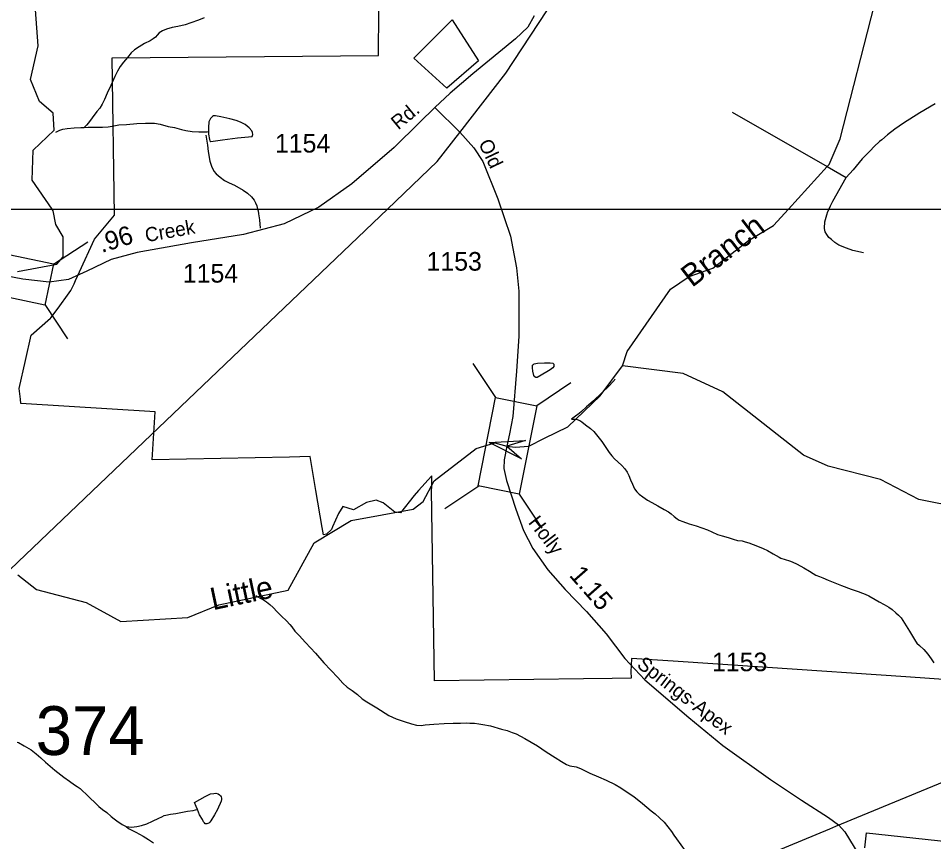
# Model space of a CAD drawing. Extents: x 2001466 to 2224147, y 644118 to 847247.
# Drawn here: x 2037207 to 2043360, y 697641 to 703172 of the extents above; entities that cross this region are included whole.
import ezdxf

# ---------------------------------------------------------------- set-up
doc = ezdxf.new("R2010")
doc.units = 0
for name, color, linetype in [('Exist Boundary Political City Limit New', 7, 'Continuous'), ('Exist Hydrographic Creek Single Shore', 7, 'Continuous'), ('Exist Hydrographic Creek Single Shore Label', 7, 'Continuous'), ('Exist Hydrographic Misc Water Feature', 7, 'Continuous'), ('Exist Road Non-System Type 51', 7, 'Continuous'), ('Exist Road Secondary Mileage Hundredths English Label', 7, 'Continuous'), ('Exist Road Secondary Structure Standard Bridge Attributed CELL', 7, 'Continuous'), ('Exist Road Secondary Structure Standard Bridge CELL', 7, 'Continuous'), ('Exist Road Secondary Structure Standard Bridge Number Label', 7, 'Continuous'), ('Exist Road Secondary Type 51 Attributed', 7, 'Continuous'), ('Exist Road Secondary Type 51 Label', 7, 'Continuous'), ('Exist Road Secondary Type 51 Number Label', 7, 'Continuous'), ('Exist Utilities Electrical Transmission Line', 7, 'Continuous'), ('Map Preparation Boundary City Limit Buffer Line', 7, 'Continuous'), ('Map Preparation Inset Cut Line', 7, 'Continuous')]:
    doc.layers.add(name, color=color, linetype=linetype)

msp = doc.modelspace()

# ---------------------------------------------------------------- linework, layer by layer
at = {"layer": 'Exist Boundary Political City Limit New'}
for points in [[(2041327.5, 698871.3), (2041324.6, 698782.8), (2041326.8, 698740.8), (2041326.9, 698738.4), (2041326.2, 698738.4), (2041199.6, 698736.6), (2041006.8, 698734.1), (2040003.9, 698721.7), (2039985.2, 700000), (2039985.5, 700024.4), (2039985.9, 700056.9), (2039985.4, 700097.8), (2039984.6, 700097.1), (2039897.8, 700000), (2039868, 699966.7), (2039774.8, 699849.1), (2039738.1, 699853.8), (2039659.8, 699917.6), (2039611.9, 699935), (2039547.6, 699920), (2039460.6, 699870.7), (2039388.9, 699892.6), (2039359.1, 699845.2), (2039318.6, 699755.2), (2039311, 699738.5), (2039279.2, 699706.6), (2039257.5, 699703.2), (2039249, 699752.5), (2039206.6, 700000), (2039167.5, 700227.6), (2039030.1, 700224.6), (2038106.9, 700205.4), (2038126.6, 700528.8), (2037223.2, 700584.5), (2037220.4, 700612.6), (2037213, 700685.1), (2037255.2, 700872.2), (2037294, 701044.3), (2037423.5, 701157.4), (2037424.4, 701158.1), (2037425.1, 701159.1), (2037473.4, 701224.4), (2037549.2, 701327.2), (2037560.6, 701342.6), (2037569, 701360.6), (2037582.4, 701388.8), (2037592.1, 701410.8), (2037618.8, 701469.8), (2037718.1, 701687.8), (2037740.8, 701715), (2037853.5, 701850.6), (2037837.5, 702905.8), (2039628.5, 702923.2), (2039630.4, 703223.1)], [(2040299.1, 702885.4), (2040086.8, 702702.9), (2039864.4, 702904.1), (2040123.9, 703161.6), (2040299.1, 702885.4)], [(2045347.2, 697435.9), (2045350.8, 697704.8), (2045376.1, 698119), (2045378.5, 698158.1), (2045314.4, 698171.6), (2045303.1, 698174), (2045266.2, 698209.2), (2045236.5, 698237.4), (2045230.4, 698243.3), (2045196.6, 698275.5), (2045038.4, 698426.2), (2045008, 698455.1), (2045000, 698462.8), (2044914.5, 698544.1), (2044815.9, 698638.2), (2044547.2, 698656.2), (2044210.5, 698678.7), (2043798.4, 698706.3), (2043490.8, 698726.9), (2043172.5, 698748.2), (2042243.8, 698810.4), (2041608.5, 698852.9), (2041327.5, 698871.3)], [(2042898, 697598.8), (2042908.2, 697700.2), (2044982.1, 697477.1)]]:
    msp.add_lwpolyline(points, dxfattribs=at)
at = {"layer": 'Exist Hydrographic Creek Single Shore'}
msp.add_line((2042383.1, 701890.9), (2042644.1, 702176.4), dxfattribs=at)
for points in [[(2042644.1, 702176.4), (2042656.5, 702189.9), (2042731.5, 702362.3), (2042962.4, 703263.1), (2042970.4, 703771.6), (2043011.4, 703905.2), (2043144.5, 704155.1), (2043360.4, 704272.1)], [(2037440.6, 702535.7), (2037348.5, 702613), (2037289.4, 702761.8), (2037339.5, 702987.2), (2037313.4, 703352), (2037310.2, 703355.8)], [(2037433.5, 701890.9), (2037299.5, 702085.8), (2037307.5, 702285.8), (2037448.6, 702420.6), (2037440.6, 702535.7)], [(2037201.7, 701470.8), (2037466.4, 701521.3), (2037508.4, 701569.7), (2037508.4, 701704.2), (2037458.4, 701787.2), (2037441.4, 701879.4), (2037433.5, 701890.9)], [(2041267.4, 700836.9), (2041300.5, 700934.7), (2041591.4, 701351.9), (2041716.5, 701438), (2041874.4, 701493.8), (2042115.3, 701679.3), (2042282.5, 701780.9), (2042383.1, 701890.9)], [(2037204.1, 699434.3), (2037329.4, 699335.6), (2037662.4, 699246.8), (2037896.4, 699120.7), (2038346.5, 699147.6), (2038554.4, 699232), (2039020.5, 699330.7), (2039195.4, 699648.7), (2039444.3, 699797.9), (2039861.4, 699874.7), (2039927.4, 699925.8), (2040002.5, 700065.4), (2040285.5, 700282.7), (2040410.4, 700320), (2040491, 700297.3), (2040546.7, 700291.4), (2040638.4, 700298), (2040743.3, 700352.2), (2040901.4, 700427.7), (2041118.4, 700636.5), (2041267.4, 700836.9)]]:
    msp.add_lwpolyline(points, dxfattribs=at)
at = {"layer": 'Exist Hydrographic Misc Water Feature'}
for points in [[(2038455.6, 703176.3), (2038417.8, 703160.2), (2038365.8, 703142.1)], [(2038365.8, 703142.1), (2038327.8, 703128.1), (2038279.8, 703118), (2038239.9, 703109.9), (2038201.9, 703099.8), (2038175.9, 703087.8), (2038153.9, 703073.7), (2038140, 703059.7), (2038128.1, 703045.7), (2038112.1, 703033.6), (2038092, 703021.6), (2038055.9, 703003.5), (2038018.2, 702981.4), (2037988.1, 702959.4), (2037966.3, 702939.4), (2037940.3, 702909.3), (2037914.4, 702877.3), (2037892.3, 702847.3), (2037872.4, 702817.2), (2037854.6, 702781.2), (2037828.7, 702721.1), (2037804.7, 702669.1), (2037786.7, 702627.1), (2037770.9, 702595.1), (2037754.9, 702569), (2037735, 702545), (2037703, 702503), (2037679, 702470.9), (2037665.1, 702454.9), (2037649.1, 702438.8)], [(2038485.1, 702412.5), (2038485.1, 702394.5), (2038491.2, 702358.5), (2038495.1, 702348.5), (2038501.3, 702344.4), (2038579.2, 702356.6), (2038681.1, 702368.8), (2038779.1, 702379), (2038781.2, 702385), (2038783, 702391), (2038781.2, 702405), (2038777.1, 702415), (2038759, 702437), (2038731, 702458.9), (2038701, 702474.9), (2038670.9, 702484.8), (2038628.8, 702496.7), (2038569, 702510.6), (2038532.9, 702516.5), (2038518.9, 702516.5), (2038510.9, 702512.5), (2038498.8, 702498.5), (2038486.9, 702476.4), (2038484.9, 702438.4), (2038485.1, 702412.5)], [(2037459.2, 702406.5), (2037485.3, 702420.6), (2037505.2, 702426.6), (2037535.3, 702432.6), (2037581.2, 702436.7), (2037627.2, 702438.8), (2037649.1, 702438.8)], [(2037649.1, 702438.8), (2037675.1, 702440.9), (2037727.2, 702441), (2037773.2, 702441.1), (2037811.1, 702443.1), (2037837.1, 702447.2), (2037881.2, 702455.3), (2037933.1, 702459.4), (2038003, 702465.5), (2038061, 702467.6), (2038123, 702467.8), (2038159.1, 702459.8), (2038213.2, 702445.9), (2038257.1, 702438.1), (2038303.2, 702426.1), (2038333.2, 702418.2), (2038375.2, 702412.2), (2038421.1, 702410.3), (2038457.2, 702410.4), (2038477.1, 702410.4), (2038485.1, 702412.5)], [(2040759.7, 700797), (2040693.7, 700758.9), (2040685.7, 700758.8), (2040677.7, 700762.8), (2040671.8, 700772.8), (2040665.6, 700800.8), (2040663.8, 700824.8), (2040663.8, 700840.8), (2040665.6, 700844.8), (2040669.5, 700846.8), (2040673.6, 700850.8), (2040697.6, 700854.9), (2040743.5, 700856.9), (2040781.5, 700857), (2040799.5, 700855.1), (2040805.5, 700849.1), (2040807.5, 700845.1), (2040807.5, 700837.1), (2040805.5, 700833.1), (2040799.7, 700825.1), (2040781.7, 700811), (2040759.7, 700797)], [(2045471.2, 699059), (2045420.4, 699095.5), (2045186.4, 699300.3), (2044927.4, 699466.4), (2044377.3, 699717.2), (2043260.3, 699940), (2043002.4, 700073.2), (2042651.3, 700162.4), (2042485.5, 700237.9), (2041942.5, 700662.4), (2041675.5, 700785.9), (2041267.4, 700836.9)], [(2041217.6, 700747.9), (2041211.7, 700739.8), (2041201.8, 700727.8), (2041177.8, 700703.8), (2041129.9, 700655.7), (2041074.1, 700601.6), (2041026.1, 700561.5), (2040992.1, 700531.5), (2040976.1, 700517.4), (2040952.1, 700499.4), (2040926.2, 700479.3)], [(2040926.2, 700479.3), (2040950.2, 700479.4), (2040964.4, 700477.4), (2040980.4, 700469.5), (2040994.3, 700461.5), (2041020.4, 700441.5), (2041052.3, 700415.6), (2041074.5, 700395.6), (2041102.4, 700363.7), (2041128.6, 700329.8), (2041156.5, 700289.8), (2041178.7, 700255.8), (2041196.7, 700231.9), (2041214.7, 700212), (2041236.7, 700192), (2041262.7, 700168), (2041282.8, 700146.1), (2041298.8, 700124.1), (2041310.9, 700100.2), (2041322.8, 700072.2), (2041335.1, 700042.2), (2041349.1, 700012.2), (2041365.1, 699990.3), (2041381, 699974.3), (2041405.2, 699956.4), (2041437.2, 699934.4), (2041465.1, 699918.5), (2041505.3, 699896.5), (2041547.3, 699872.6), (2041577.3, 699856.7), (2041595.3, 699842.7), (2041615.2, 699824.8), (2041635.3, 699808.8), (2041649.5, 699800.8), (2041673.5, 699790.8), (2041717.3, 699775), (2041763.5, 699763), (2041801.4, 699749.1), (2041839.5, 699735.2), (2041869.5, 699721.2), (2041905.6, 699705.3), (2041937.6, 699695.4), (2041977.5, 699683.5), (2042011.6, 699673.5), (2042041.5, 699663.6), (2042071.5, 699661.6), (2042093.6, 699655.7), (2042117.6, 699647.7), (2042175.6, 699625.9), (2042213.6, 699609.9), (2042243.7, 699596), (2042281.6, 699574), (2042321.8, 699552.1), (2042331.7, 699546.2), (2042389.7, 699528.3), (2042407.7, 699520.3), (2042441.8, 699504.4), (2042487.7, 699480.5), (2042525.9, 699458.5), (2042549.8, 699442.6), (2042567.9, 699430.6), (2042591.9, 699422.7), (2042613.8, 699412.7), (2042649.9, 699396.8), (2042739.9, 699362.9), (2042806, 699337.1), (2042852.1, 699321.2), (2042882, 699311.3), (2042900.1, 699303.2), (2042924.1, 699291.3), (2042966.1, 699267.4), (2042994.2, 699251.4), (2043026.2, 699233.5), (2043058.2, 699215.6), (2043080.3, 699199.6), (2043106.2, 699177.7), (2043124.2, 699161.7), (2043140.4, 699143.7), (2043198.4, 699055.9), (2043238.6, 698987.9), (2043246.6, 698974), (2043264.7, 698958), (2043294.8, 698932.1), (2043320.6, 698900.1), (2043342.8, 698870.2), (2043360.8, 698842.2)], [(2038802.7, 699295.5), (2038816.9, 699285.5), (2038832.9, 699275.6), (2038854.8, 699265.6), (2038874.9, 699251.6), (2038896.8, 699233.7), (2038919, 699213.8), (2038946.9, 699183.8), (2038975, 699155.8), (2039009, 699123.9), (2039031.1, 699100), (2039045.1, 699084.1), (2039065.2, 699056), (2039095.3, 699026.1), (2039137.2, 698978.2), (2039203.4, 698906.3), (2039261.4, 698842.5), (2039307.6, 698792.5), (2039353.7, 698742.7), (2039387.7, 698704.7), (2039417.7, 698678.8), (2039449.9, 698656.8), (2039486, 698628.9), (2039517.9, 698601), (2039549.9, 698581.1), (2039616, 698539.2), (2039698.2, 698487.4), (2039746.2, 698465.4), (2039800.1, 698447.5), (2039850.3, 698431.6), (2039884.2, 698423.7), (2039914.3, 698421.7), (2039942.2, 698425.8), (2040000, 698430), (2040070.1, 698434.1), (2040130, 698436.2), (2040178.2, 698436.3), (2040216.1, 698438.3), (2040242.2, 698436.4), (2040274.2, 698436.5), (2040302.1, 698432.5), (2040330.2, 698428.6), (2040380.2, 698418.6), (2040454, 698396.8), (2040492.1, 698386.9), (2040526.2, 698374.9), (2040554.3, 698365), (2040582.2, 698349), (2040612.3, 698335.1), (2040696.4, 698285.3), (2040754.4, 698245.4), (2040816.5, 698205.5), (2040858.4, 698179.6), (2040892.4, 698159.6), (2040914.6, 698149.7), (2040956.4, 698143.8), (2040984.7, 698131.9), (2041012.6, 698117.9), (2041048.7, 698100), (2041106.7, 698076.1), (2041158.8, 698054.2), (2041218.6, 698024.3), (2041256.8, 698002.4), (2041292.9, 697978.5), (2041344.8, 697944.5), (2041403, 697896.7), (2041461, 697848.8), (2041487.1, 697826.8), (2041517, 697800.9), (2041549, 697771), (2041573.2, 697741), (2041597.2, 697709.1), (2041613.2, 697685.1), (2041631.4, 697659.2), (2041717.5, 697539.4)], [(2037199.2, 698309.4), (2037207.2, 698307.4)], [(2037207.2, 698307.4), (2037245.1, 698285.1), (2037292.9, 698257.8), (2037327, 698230.9), (2037356.9, 698205), (2037389.1, 698175), (2037421.1, 698149.1), (2037453.1, 698121.1), (2037513.1, 698075.3), (2037551.3, 698047.3), (2037583.3, 698023.4), (2037601.3, 698011.4), (2037621.4, 697997.5), (2037633.3, 697987.5), (2037667.3, 697955.6), (2037691.5, 697931.6), (2037719.4, 697905.7), (2037747.5, 697877.7), (2037773.6, 697857.9), (2037801.7, 697835.8), (2037831.6, 697809.9), (2037851.7, 697794), (2037869.7, 697780), (2037905.8, 697756.1), (2037931.7, 697742.2)], [(2038411.5, 697857), (2038401.4, 697877), (2038391.4, 697903), (2038463.4, 697945.1), (2038499.2, 697961.2), (2038521.2, 697965.2), (2038535.3, 697967.2), (2038549.3, 697961.3), (2038559.3, 697955.3), (2038565.3, 697949.3), (2038569.4, 697941.3), (2038571.4, 697933.3), (2038571.4, 697925.3), (2038569.4, 697913.3), (2038563.4, 697897.3), (2038553.4, 697873.3), (2038545.4, 697857.3), (2038525.5, 697821.2), (2038501.7, 697781.2), (2038493.5, 697771.2), (2038487.6, 697765.2), (2038481.6, 697763.2), (2038473.6, 697761.2), (2038463.6, 697761.2), (2038457.6, 697767.1), (2038451.7, 697775.1), (2038443.7, 697789.1), (2038425.6, 697821), (2038411.5, 697857)], [(2037931.7, 697742.2), (2037967.7, 697738.2), (2037985.8, 697740.2), (2038003.6, 697742.3), (2038035.8, 697750.4), (2038069.7, 697760.4), (2038109.6, 697778.5), (2038151.7, 697798.5), (2038171.6, 697808.6), (2038187.6, 697816.6), (2038197.6, 697818.6), (2038229.6, 697824.6), (2038265.7, 697830.7), (2038299.5, 697836.8), (2038343.4, 697844.9), (2038381.5, 697851), (2038397.5, 697855), (2038411.5, 697857)], [(2037931.7, 697742.2), (2037947.7, 697730.2), (2037995.8, 697704.3), (2038045.9, 697678.3), (2038081.8, 697656.4), (2038116, 697632.5)]]:
    msp.add_lwpolyline(points, dxfattribs=at)
at = {"layer": 'Exist Road Non-System Type 51'}
for p, q in [((2042005.6, 702540.6), (2042644.1, 702176.4)), ((2042644.1, 702176.4), (2042772.7, 702103))]:
    msp.add_line(p, q, dxfattribs=at)
for points in [[(2043370.6, 702596.6), (2043267.4, 702536.7), (2043156, 702467), (2043099.2, 702428.1), (2043050.4, 702389.1), (2043010.9, 702355.7), (2042996.7, 702345.1), (2042960.2, 702311.1), (2042933.9, 702282.5), (2042879, 702227.6), (2042819.7, 702155.1), (2042772.7, 702103)], [(2038466.4, 702386.7), (2038479.1, 702320.5), (2038482.2, 702276.4), (2038494.9, 702212.1), (2038506.2, 702177.9), (2038521.5, 702145.6), (2038537.1, 702127.3), (2038562.7, 702104.8), (2038592.2, 702082.2), (2038623.9, 702067.5), (2038659.6, 702050.8), (2038718.9, 702017.6), (2038746.5, 701997), (2038774, 701972.5), (2038791.5, 701950.1), (2038801.2, 701931.9), (2038810.7, 701911.7), (2038815.5, 701890.9)], [(2042656.2, 701890.9), (2042656.4, 701891.3), (2042666.8, 701913.1), (2042681.4, 701942.8), (2042772.7, 702103)], [(2038815.5, 701890.9), (2038818.1, 701879.6), (2038821.7, 701859.5), (2038828.8, 701817.3), (2038831.7, 701763.3)], [(2042888.4, 701596.6), (2042816.7, 701612.1), (2042773, 701627), (2042723.4, 701648), (2042695.8, 701666.5), (2042672.2, 701685), (2042654.5, 701699.4), (2042640.9, 701719.6), (2042631.2, 701737.8), (2042625.7, 701760), (2042626, 701776), (2042628.4, 701791.9), (2042628.6, 701803.9), (2042641.6, 701851.6), (2042648, 701873.5), (2042656.2, 701890.9)]]:
    msp.add_lwpolyline(points, dxfattribs=at)
at = {"layer": 'Exist Road Secondary Structure Standard Bridge Attributed CELL'}
msp.add_lwpolyline([(2040589.4, 700212.3), (2040371.7, 700322.2), (2040615.1, 700335.9), (2040491, 700297.3)], close=True, dxfattribs=at)
at = {"layer": 'Exist Road Secondary Structure Standard Bridge CELL'}
for p, q in [((2037442.4, 701520.5), (2037673.4, 701671.5)), ((2037385.8, 701250.4), (2037536.8, 701019.4)), ((2040261.8, 700853.4), (2040415.2, 700623.9)), ((2040921.6, 700722.3), (2040692.1, 700568.9)), ((2040302.4, 700030.1), (2040073, 699876.7)), ((2040573.1, 699976.3), (2040726.5, 699746.9))]:
    msp.add_line(p, q, dxfattribs=at)
for points in [[(2036851.1, 701645.7), (2037442.7, 701521.8), (2037384.8, 701245.5), (2036793.2, 701369.4)], [(2040692.1, 700568.9), (2040574.4, 699976.1), (2040297.4, 700031.1), (2040415.2, 700623.9)]]:
    msp.add_lwpolyline(points, close=True, dxfattribs=at)
at = {"layer": 'Exist Road Secondary Type 51 Attributed'}
for points in [[(2040673.7, 703187.7), (2040631.5, 703111.6), (2040549.1, 703033.5), (2040262, 702799), (2040110, 702670.1), (2040006, 702571.8)], [(2040006, 702571.8), (2039902.6, 702471.5), (2039732.1, 702303.5), (2039448.6, 702059.5), (2039227, 701903.2), (2038994.7, 701791.2), (2038720.2, 701719.4), (2038371.4, 701664.4), (2038006.1, 701598.9), (2037830.9, 701552.5), (2037668.3, 701474.3), (2037543.8, 701417.2), (2037415, 701400.3), (2037237.8, 701420.5), (2037120.6, 701441.8)], [(2040006, 702571.8), (2040175.4, 702408.1), (2040268.3, 702302.5), (2040329.6, 702209.5), (2040430.4, 701959.2), (2040515.9, 701707.7), (2040554.4, 701496.5), (2040571.8, 701338), (2040571.8, 701035.9), (2040554.9, 700801.4), (2040529.9, 700496), (2040507.9, 700380.9), (2040491, 700297.3)], [(2040491, 700297.3), (2040472, 700204.9), (2040471.2, 700148.4), (2040488.8, 700066.3), (2040551.8, 699875), (2040602.4, 699731.3), (2040665.8, 699610.9), (2040765.5, 699467.2), (2040882.7, 699335.2), (2041026.3, 699187.3), (2041158.7, 699036.2), (2041284.4, 698872.5), (2041417.4, 698727.8), (2041713.5, 698474.2), (2041942.5, 698287.3), (2042262.9, 698059.1), (2042470.9, 697919.6), (2042652.5, 697802.4), (2042720, 697753.8), (2042762.8, 697706.3), (2042855.7, 697552)]]:
    msp.add_lwpolyline(points, dxfattribs=at)
at = {"layer": 'Exist Utilities Electrical Transmission Line'}
for p, q in [((2042662.2, 697727.7), (2042701.9, 697744.1)), ((2040380.3, 696785.9), (2042662.2, 697727.7))]:
    msp.add_line(p, q, dxfattribs=at)
for points in [[(2040173.9, 702405.3), (2040484.2, 702802.4), (2040815.1, 703308.9)], [(2039687.3, 701890.9), (2040021.2, 702209.8), (2040173.9, 702405.3)], [(2037148.1, 699464.1), (2037205.1, 699520), (2039687.3, 701890.9)], [(2042701.9, 697744.1), (2044186.5, 698356.7), (2045456.6, 698396.2)]]:
    msp.add_lwpolyline(points, dxfattribs=at)
at = {"layer": 'Map Preparation Boundary City Limit Buffer Line'}
for points in [[(2041327.5, 698871.3), (2041324.6, 698782.8), (2041326.8, 698740.8), (2041326.9, 698738.4), (2041326.2, 698738.4), (2041199.6, 698736.6), (2041006.8, 698734.1), (2040003.9, 698721.7), (2039985.2, 700000), (2039985.5, 700024.4), (2039985.9, 700056.9), (2039985.4, 700097.8), (2039984.6, 700097.1), (2039897.8, 700000), (2039868, 699966.7), (2039774.8, 699849.1), (2039738.1, 699853.8), (2039659.8, 699917.6), (2039611.9, 699935), (2039547.6, 699920), (2039460.6, 699870.7), (2039388.9, 699892.6), (2039359.1, 699845.2), (2039318.6, 699755.2), (2039311, 699738.5), (2039279.2, 699706.6), (2039257.5, 699703.2), (2039249, 699752.5), (2039206.6, 700000), (2039167.5, 700227.6), (2039030.1, 700224.6), (2038106.9, 700205.4), (2038126.6, 700528.8), (2037223.2, 700584.5), (2037220.4, 700612.6), (2037213, 700685.1), (2037255.2, 700872.2), (2037294, 701044.3), (2037423.5, 701157.4), (2037424.4, 701158.1), (2037425.1, 701159.1), (2037473.4, 701224.4), (2037549.2, 701327.2), (2037560.6, 701342.6), (2037569, 701360.6), (2037582.4, 701388.8), (2037592.1, 701410.8), (2037618.8, 701469.8), (2037718.1, 701687.8), (2037740.8, 701715), (2037853.5, 701850.6), (2037837.5, 702905.8), (2039628.5, 702923.2), (2039630.4, 703223.1)], [(2040299.1, 702885.4), (2040086.8, 702702.9), (2039864.4, 702904.1), (2040123.9, 703161.6), (2040299.1, 702885.4)], [(2045347.2, 697435.9), (2045350.8, 697704.8), (2045376.1, 698119), (2045378.5, 698158.1), (2045314.4, 698171.6), (2045303.1, 698174), (2045266.2, 698209.2), (2045236.5, 698237.4), (2045230.4, 698243.3), (2045196.6, 698275.5), (2045038.4, 698426.2), (2045008, 698455.1), (2045000, 698462.8), (2044914.5, 698544.1), (2044815.9, 698638.2), (2044547.2, 698656.2), (2044210.5, 698678.7), (2043798.4, 698706.3), (2043490.8, 698726.9), (2043172.5, 698748.2), (2042243.8, 698810.4), (2041608.5, 698852.9), (2041327.5, 698871.3)], [(2042898, 697598.8), (2042908.2, 697700.2), (2044982.1, 697477.1)]]:
    msp.add_lwpolyline(points, dxfattribs=at)
at = {"layer": 'Map Preparation Inset Cut Line'}
for p, q in [((2036412.7, 701890.9), (2037433.5, 701890.9)), ((2037433.5, 701890.9), (2038815.5, 701890.9)), ((2038815.5, 701890.9), (2039161.3, 701890.9)), ((2039161.3, 701890.9), (2039687.3, 701890.9)), ((2039687.3, 701890.9), (2040423.4, 701890.9)), ((2040423.4, 701890.9), (2042383.1, 701890.9)), ((2042383.1, 701890.9), (2042656.2, 701890.9)), ((2042656.2, 701890.9), (2044791.7, 701890.9))]:
    msp.add_line(p, q, dxfattribs=at)

# ---------------------------------------------------------------- texts
at = {"layer": 'Exist Hydrographic Creek Single Shore Label'}
for s, rotation, p in [('Branch', 37.58831, (2041735.4, 701359.9)), ('Little', 11.96626, (2038514.3, 699195.1))]:
    msp.add_text(s, height=150, rotation=rotation, dxfattribs=at).set_placement(p)
at = {"layer": 'Exist Road Secondary Mileage Hundredths English Label'}
for s, rotation, p in [('.96', 17.26802, (2037766.9, 701595.4)), ('1.15', 311.25101, (2040905.1, 699427.8))]:
    msp.add_text(s, height=125, rotation=rotation, dxfattribs=at).set_placement(p)
at = {"layer": 'Exist Road Secondary Structure Standard Bridge Number Label'}
msp.add_text('374', height=328.08, dxfattribs=at).set_placement((2037323.8, 698223.1))
at = {"layer": 'Exist Road Secondary Type 51 Label'}
for s, rotation, p in [('Rd.', 39.6472, (2039760.9, 702418.7)), ('Old', 295.39499, (2040297.6, 702333.1)), ('Creek', 10.14259, (2038067.1, 701667.7)), ('Holly', 307.68539, (2040631, 699784)), ('Springs-Apex', 322.47322, (2041358.2, 698817.9))]:
    msp.add_text(s, height=95, rotation=rotation, dxfattribs=at).set_placement(p)
at = {"layer": 'Exist Road Secondary Type 51 Number Label'}
for s, p in [('1154', (2038931.7, 702270.1)), ('1153', (2039950.8, 701476.9)), ('1154', (2038312.4, 701396.6)), ('1153', (2041869.8, 698785.9))]:
    msp.add_text(s, height=125, dxfattribs=at).set_placement(p)

doc.saveas('drawing.dxf')
